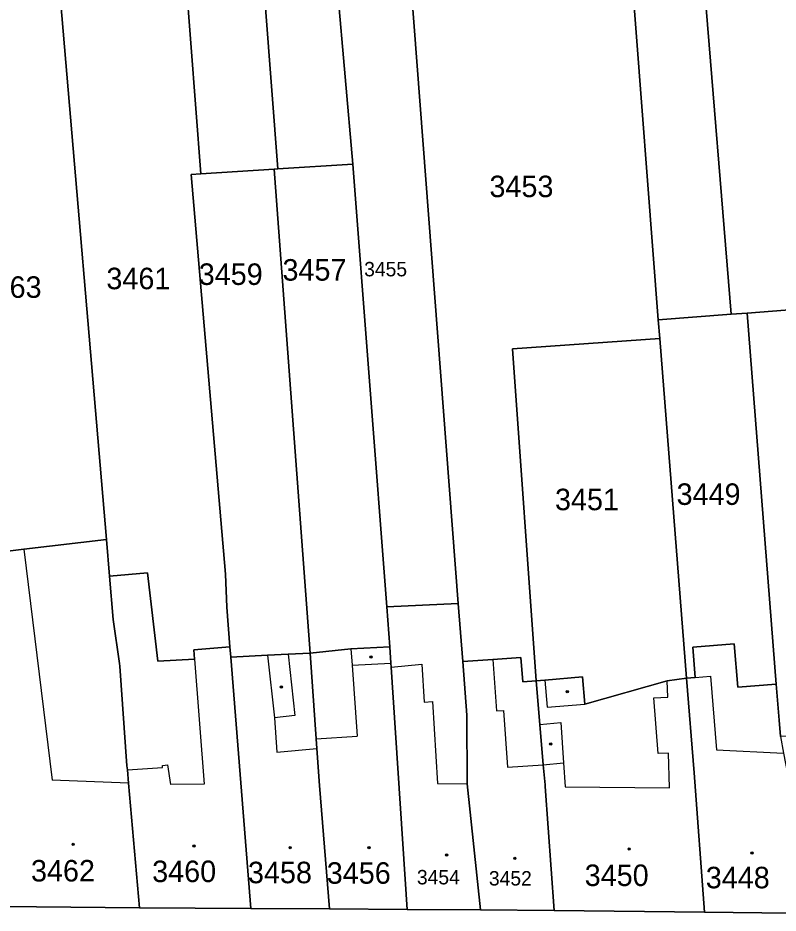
# Model space of a CAD drawing. Extents: x -596233 to -595156, y -1161235 to -1159375.
# Drawn here: x -595320.3 to -595260.2, y -1161186.1 to -1161115.4 of the extents above; entities that cross this region are included whole.
import ezdxf

# ---------------------------------------------------------------- set-up
doc = ezdxf.new("R2010")
doc.units = 0
for name, color, linetype in [('KN_CAR_KR', 7, 'Continuous'), ('KN_KULTURY', 7, 'Continuous'), ('KN_PARC_CIS_POZ', 7, 'Continuous'), ('KN_PARC_CIS_STAV', 7, 'Continuous'), ('KN_PARC_PLOCHA', 7, 'Continuous'), ('parcely_l', 7, 'Continuous')]:
    doc.layers.add(name, color=color, linetype=linetype)

msp = doc.modelspace()

# ---------------------------------------------------------------- linework, layer by layer
at = {"layer": 'KN_CAR_KR'}
for points in [[(-595319.87, -1161157.39), (-595317.63, -1161175.63)], [(-595300.61, -1161165.77), (-595300.05, -1161170.71)], [(-595298.97, -1161165.69), (-595298.45, -1161170.54)], [(-595294.01, -1161165.25), (-595293.92, -1161166.55)], [(-595306.36, -1161166.07), (-595305.6, -1161175.96)], [(-595293.92, -1161166.55), (-595290.85, -1161166.39)], [(-595293.92, -1161166.55), (-595293.51, -1161172.15)], [(-595290.83, -1161166.7), (-595288.41, -1161166.46)], [(-595288.41, -1161166.46), (-595288.22, -1161169.47)], [(-595282.78, -1161166.09), (-595282.5, -1161170.17)], [(-595278.68, -1161167.73), (-595278.5, -1161169.87)], [(-595268.95, -1161169.08), (-595269.01, -1161167.78)], [(-595266.79, -1161167.52), (-595265.59, -1161167.42)], [(-595265.59, -1161167.42), (-595265.12, -1161173.25)], [(-595270.05, -1161169.13), (-595268.95, -1161169.08)], [(-595269.71, -1161173.52), (-595270.05, -1161169.13)], [(-595288.22, -1161169.47), (-595287.57, -1161169.43)], [(-595287.57, -1161169.43), (-595287.15, -1161175.9)], [(-595278.5, -1161169.87), (-595275.51, -1161169.62)], [(-595298.45, -1161170.54), (-595300.05, -1161170.71)], [(-595300.05, -1161170.71), (-595299.86, -1161173.44)], [(-595282.5, -1161170.17), (-595281.95, -1161170.14)], [(-595281.95, -1161170.14), (-595281.64, -1161174.62)], [(-595279.07, -1161171.23), (-595277.42, -1161171.09)], [(-595277.42, -1161171.09), (-595277.2, -1161174.27)], [(-595296.75, -1161172.38), (-595293.51, -1161172.15)], [(-595299.86, -1161173.44), (-595296.69, -1161173.13)], [(-595268.89, -1161173.5), (-595269.71, -1161173.52)], [(-595268.82, -1161176.24), (-595268.89, -1161173.5)], [(-595265.12, -1161173.25), (-595259.81, -1161173.51)], [(-595278.8, -1161174.42), (-595277.2, -1161174.27)], [(-595277.2, -1161174.27), (-595277.07, -1161176.16)], [(-595311.68, -1161174.82), (-595308.89, -1161174.65)], [(-595308.9, -1161174.47), (-595308.48, -1161174.44)], [(-595308.89, -1161174.65), (-595308.9, -1161174.47)], [(-595308.23, -1161175.98), (-595308.48, -1161174.44)], [(-595281.64, -1161174.62), (-595278.8, -1161174.42)], [(-595311.59, -1161175.87), (-595317.63, -1161175.63)], [(-595305.6, -1161175.96), (-595308.23, -1161175.98)], [(-595287.15, -1161175.9), (-595284.81, -1161175.93)], [(-595277.07, -1161176.16), (-595268.82, -1161176.24)]]:
    msp.add_lwpolyline(points, dxfattribs=at)
at = {"layer": 'KN_KULTURY'}
for centre, radius in [((-595292.42, -1161165.91), 0.09), ((-595292.42, -1161165.91), 0.0398), ((-595299.5, -1161168.27), 0.09), ((-595299.5, -1161168.27), 0.0398), ((-595276.91, -1161168.65), 0.09), ((-595276.91, -1161168.65), 0.0398), ((-595278.21, -1161172.79), 0.09), ((-595278.21, -1161172.79), 0.0398), ((-595315.96, -1161180.72), 0.09), ((-595315.96, -1161180.72), 0.0398), ((-595306.42, -1161180.85), 0.09), ((-595306.42, -1161180.85), 0.0398), ((-595298.81, -1161180.98), 0.09), ((-595298.81, -1161180.98), 0.0398), ((-595292.58, -1161180.98), 0.09), ((-595292.58, -1161180.98), 0.0398), ((-595272.01, -1161181.08), 0.09), ((-595272.01, -1161181.08), 0.0398), ((-595262.31, -1161181.39), 0.09), ((-595262.31, -1161181.39), 0.0398), ((-595286.44, -1161181.56), 0.09), ((-595286.44, -1161181.56), 0.0398), ((-595281.05, -1161181.83), 0.09), ((-595281.05, -1161181.83), 0.0398)]:
    msp.add_circle(centre, radius, dxfattribs=at)
at = {"layer": 'KN_PARC_PLOCHA'}
for points in [[(-595304.62, -1161067.42), (-595303.89, -1161076.74), (-595300.77, -1161114.59), (-595299.79, -1161127.32), (-595300.07, -1161127.34), (-595305.86, -1161127.71), (-595307.05, -1161112.18), (-595310.71, -1161063.51), (-595311.39, -1161057.03), (-595307.78, -1161057.02), (-595305.44, -1161056.95), (-595305.26, -1161059.26)], [(-595256.85, -1161084.78), (-595253.5, -1161135.64), (-595253.34, -1161137.99), (-595262.69, -1161138.71), (-595263.94, -1161138.81), (-595268.33, -1161085.24), (-595269.13, -1161071.96), (-595265.53, -1161071.75), (-595265.67, -1161068.65), (-595265.92, -1161061.08), (-595260.03, -1161060.88), (-595258.33, -1161060.82)], [(-595298.3, -1161068.29), (-595297.65, -1161076.52), (-595295.06, -1161113.12), (-595293.85, -1161126.94), (-595299.79, -1161127.32), (-595300.77, -1161114.59), (-595303.89, -1161076.74), (-595304.62, -1161067.42), (-595299.83, -1161067.04), (-595299.72, -1161068.4)], [(-595263.94, -1161138.81), (-595269.72, -1161139.26), (-595271.86, -1161111.34), (-595272.58, -1161101.9), (-595273.65, -1161085.75), (-595268.33, -1161085.24)], [(-595269.72, -1161139.26), (-595269.6, -1161140.73), (-595281.23, -1161141.53), (-595279.36, -1161167.79), (-595280.42, -1161167.87), (-595280.57, -1161165.94), (-595282.78, -1161166.09), (-595285.17, -1161166.26), (-595285.52, -1161161.67), (-595289.24, -1161112.93), (-595283.42, -1161112.73), (-595271.86, -1161111.34)], [(-595305.86, -1161127.71), (-595306.64, -1161127.76), (-595303.92, -1161159.36), (-595303.82, -1161161.97), (-595303.57, -1161165.11), (-595306.42, -1161165.34), (-595306.36, -1161166.07), (-595309.26, -1161166.24), (-595310.09, -1161159.26), (-595313.08, -1161159.51), (-595313.33, -1161156.62), (-595317.04, -1161113.01), (-595312.1, -1161112.6), (-595307.05, -1161112.18)], [(-595313.33, -1161156.62), (-595319.87, -1161157.39), (-595324.37, -1161157.92), (-595329.11, -1161113.95), (-595322.45, -1161113.43), (-595317.04, -1161113.01)], [(-595285.52, -1161161.67), (-595291.18, -1161161.95), (-595293.85, -1161126.94), (-595295.06, -1161113.12), (-595289.24, -1161112.93)], [(-595297.24, -1161165.6), (-595298.97, -1161165.69), (-595300.61, -1161165.77), (-595303.51, -1161165.91), (-595303.57, -1161165.11), (-595303.82, -1161161.97), (-595303.92, -1161159.36), (-595306.64, -1161127.76), (-595305.86, -1161127.71), (-595300.07, -1161127.34)], [(-595291.18, -1161161.95), (-595290.94, -1161165.09), (-595294.01, -1161165.25), (-595297.24, -1161165.6), (-595300.07, -1161127.34), (-595299.79, -1161127.32), (-595293.85, -1161126.94)], [(-595251.06, -1161171.66), (-595252.28, -1161171.79), (-595260.06, -1161172.2), (-595260.16, -1161170.91), (-595260.38, -1161168.05), (-595262.69, -1161138.71), (-595253.34, -1161137.99)], [(-595260.38, -1161168.05), (-595263.42, -1161168.3), (-595263.7, -1161164.86), (-595266.99, -1161165.13), (-595266.79, -1161167.52), (-595267.48, -1161167.57), (-595269.6, -1161140.73), (-595269.72, -1161139.26), (-595263.94, -1161138.81), (-595262.69, -1161138.71)], [(-595267.48, -1161167.57), (-595269.01, -1161167.78), (-595275.51, -1161169.62), (-595275.69, -1161167.48), (-595278.68, -1161167.73), (-595279.36, -1161167.79), (-595281.23, -1161141.53), (-595269.6, -1161140.73)], [(-595313.08, -1161159.51), (-595312.79, -1161162.94), (-595312.31, -1161166.42), (-595312.28, -1161166.62), (-595311.71, -1161174.52), (-595311.68, -1161174.82), (-595311.59, -1161175.87), (-595310.72, -1161185.73), (-595321.57, -1161185.63), (-595323.66, -1161163.52), (-595324.37, -1161157.92), (-595319.87, -1161157.39), (-595313.33, -1161156.62)], [(-595303.57, -1161165.11), (-595303.51, -1161165.91), (-595301.92, -1161185.78), (-595310.72, -1161185.73), (-595311.59, -1161175.87), (-595311.68, -1161174.82), (-595311.71, -1161174.52), (-595312.28, -1161166.62), (-595312.31, -1161166.42), (-595312.79, -1161162.94), (-595313.08, -1161159.51), (-595310.09, -1161159.26), (-595309.26, -1161166.24), (-595306.36, -1161166.07), (-595306.42, -1161165.34)], [(-595285.17, -1161166.26), (-595284.84, -1161170.49), (-595284.81, -1161175.93), (-595283.76, -1161185.89), (-595289.55, -1161185.86), (-595290.83, -1161166.7), (-595290.85, -1161166.39), (-595290.94, -1161165.09), (-595291.18, -1161161.95), (-595285.52, -1161161.67)], [(-595289.55, -1161185.86), (-595295.7, -1161185.82), (-595296.48, -1161176.07), (-595296.69, -1161173.13), (-595296.75, -1161172.38), (-595297.24, -1161165.6), (-595294.01, -1161165.25), (-595290.94, -1161165.09), (-595290.85, -1161166.39), (-595290.83, -1161166.7)], [(-595260.38, -1161168.05), (-595260.16, -1161170.91), (-595260.06, -1161172.2), (-595259.81, -1161173.51), (-595259.32, -1161176.08), (-595259.25, -1161186.15), (-595266.07, -1161186.08), (-595266.88, -1161175.05), (-595267.48, -1161167.57), (-595266.79, -1161167.52), (-595266.99, -1161165.13), (-595263.7, -1161164.86), (-595263.42, -1161168.3)], [(-595295.7, -1161185.82), (-595301.92, -1161185.78), (-595303.51, -1161165.91), (-595300.61, -1161165.77), (-595298.97, -1161165.69), (-595297.24, -1161165.6), (-595296.75, -1161172.38), (-595296.69, -1161173.13), (-595296.48, -1161176.07)], [(-595279.36, -1161167.79), (-595279.07, -1161171.23), (-595278.8, -1161174.42), (-595278.66, -1161176), (-595278.65, -1161176.15), (-595277.93, -1161185.95), (-595283.76, -1161185.89), (-595284.81, -1161175.93), (-595284.84, -1161170.49), (-595285.17, -1161166.26), (-595282.78, -1161166.09), (-595280.57, -1161165.94), (-595280.42, -1161167.87)], [(-595267.48, -1161167.57), (-595266.88, -1161175.05), (-595266.07, -1161186.08), (-595277.93, -1161185.95), (-595278.65, -1161176.15), (-595278.66, -1161176), (-595278.8, -1161174.42), (-595279.07, -1161171.23), (-595279.36, -1161167.79), (-595278.68, -1161167.73), (-595275.69, -1161167.48), (-595275.51, -1161169.62), (-595269.01, -1161167.78)]]:
    msp.add_lwpolyline(points, close=True, dxfattribs=at)
msp.add_lwpolyline([(-595321.57, -1161185.63), (-595310.72, -1161185.73), (-595301.92, -1161185.78), (-595295.7, -1161185.82), (-595289.55, -1161185.86), (-595283.76, -1161185.89), (-595277.93, -1161185.95), (-595266.07, -1161186.08), (-595259.25, -1161186.15)], dxfattribs=at)
at = {"layer": 'parcely_l'}
for points in [[(-595304.62, -1161067.42), (-595303.89, -1161076.74), (-595300.77, -1161114.59), (-595299.79, -1161127.32)], [(-595263.94, -1161138.81), (-595268.33, -1161085.24)], [(-595271.86, -1161111.34), (-595269.72, -1161139.26)], [(-595305.86, -1161127.71), (-595307.05, -1161112.18)], [(-595317.04, -1161113.01), (-595313.33, -1161156.62)], [(-595293.85, -1161126.94), (-595295.06, -1161113.12)], [(-595285.52, -1161161.67), (-595289.24, -1161112.93)], [(-595300.07, -1161127.34), (-595305.86, -1161127.71)], [(-595300.07, -1161127.34), (-595299.79, -1161127.32)], [(-595297.24, -1161165.6), (-595300.07, -1161127.34)], [(-595299.79, -1161127.32), (-595293.85, -1161126.94)], [(-595293.85, -1161126.94), (-595291.18, -1161161.95)], [(-595305.86, -1161127.71), (-595306.64, -1161127.76), (-595303.92, -1161159.36), (-595303.82, -1161161.97), (-595303.57, -1161165.11)], [(-595253.34, -1161137.99), (-595262.69, -1161138.71)], [(-595263.94, -1161138.81), (-595269.72, -1161139.26)], [(-595262.69, -1161138.71), (-595263.94, -1161138.81)], [(-595262.69, -1161138.71), (-595260.38, -1161168.05)], [(-595269.72, -1161139.26), (-595269.6, -1161140.73)], [(-595269.6, -1161140.73), (-595281.23, -1161141.53), (-595279.36, -1161167.79)], [(-595267.48, -1161167.57), (-595269.6, -1161140.73)], [(-595313.33, -1161156.62), (-595319.87, -1161157.39), (-595324.37, -1161157.92)], [(-595313.33, -1161156.62), (-595313.08, -1161159.51)], [(-595303.57, -1161165.11), (-595306.42, -1161165.34), (-595306.36, -1161166.07), (-595309.26, -1161166.24), (-595310.09, -1161159.26), (-595313.08, -1161159.51)], [(-595313.08, -1161159.51), (-595312.79, -1161162.94), (-595312.31, -1161166.42), (-595312.28, -1161166.62), (-595311.71, -1161174.52), (-595311.68, -1161174.82), (-595311.59, -1161175.87), (-595310.72, -1161185.73)], [(-595291.18, -1161161.95), (-595285.52, -1161161.67)], [(-595291.18, -1161161.95), (-595290.94, -1161165.09)], [(-595285.17, -1161166.26), (-595285.52, -1161161.67)], [(-595303.51, -1161165.91), (-595303.57, -1161165.11)], [(-595290.94, -1161165.09), (-595294.01, -1161165.25), (-595297.24, -1161165.6)], [(-595290.94, -1161165.09), (-595290.85, -1161166.39), (-595290.83, -1161166.7), (-595289.55, -1161185.86)], [(-595267.48, -1161167.57), (-595266.79, -1161167.52), (-595266.99, -1161165.13), (-595263.7, -1161164.86), (-595263.42, -1161168.3), (-595260.38, -1161168.05)], [(-595303.51, -1161165.91), (-595300.61, -1161165.77), (-595298.97, -1161165.69), (-595297.24, -1161165.6)], [(-595297.24, -1161165.6), (-595296.75, -1161172.38), (-595296.69, -1161173.13), (-595296.48, -1161176.07), (-595295.7, -1161185.82)], [(-595301.92, -1161185.78), (-595303.51, -1161165.91)], [(-595279.36, -1161167.79), (-595280.42, -1161167.87), (-595280.57, -1161165.94), (-595282.78, -1161166.09), (-595285.17, -1161166.26)], [(-595283.76, -1161185.89), (-595284.81, -1161175.93), (-595284.84, -1161170.49), (-595285.17, -1161166.26)], [(-595279.36, -1161167.79), (-595278.68, -1161167.73), (-595275.69, -1161167.48), (-595275.51, -1161169.62), (-595269.01, -1161167.78), (-595267.48, -1161167.57)], [(-595277.93, -1161185.95), (-595278.65, -1161176.15), (-595278.66, -1161176), (-595278.8, -1161174.42), (-595279.07, -1161171.23), (-595279.36, -1161167.79)], [(-595267.48, -1161167.57), (-595266.88, -1161175.05), (-595266.07, -1161186.08)], [(-595260.38, -1161168.05), (-595260.16, -1161170.91), (-595260.06, -1161172.2)], [(-595321.57, -1161185.63), (-595310.72, -1161185.73)], [(-595310.72, -1161185.73), (-595301.92, -1161185.78)], [(-595301.92, -1161185.78), (-595295.7, -1161185.82)], [(-595295.7, -1161185.82), (-595289.55, -1161185.86)], [(-595289.55, -1161185.86), (-595283.76, -1161185.89)], [(-595283.76, -1161185.89), (-595277.93, -1161185.95)], [(-595277.93, -1161185.95), (-595266.07, -1161186.08)], [(-595266.07, -1161186.08), (-595259.25, -1161186.15)]]:
    msp.add_lwpolyline(points, dxfattribs=at)

# ---------------------------------------------------------------- texts
at = {"layer": 'KN_PARC_CIS_POZ'}
for s, height, p in [('3453', 1.7, (-595283.0566, -1161129.55)), ('3457', 1.7, (-595299.4166, -1161136.15)), ('3455', 1.14, (-595292.96, -1161135.81)), ('3461', 1.7, (-595313.3366, -1161136.83)), ('3459', 1.7, (-595306.0366, -1161136.49)), ('3463', 1.7, (-595323.5166, -1161137.51)), ('3449', 1.7, (-595268.2666, -1161153.88)), ('3451', 1.7, (-595277.8766, -1161154.3))]:
    msp.add_text(s, height=height, dxfattribs=at).set_placement(p)
at = {"layer": 'KN_PARC_CIS_STAV'}
for s, height, p in [('3462', 1.7, (-595319.2966, -1161183.65)), ('3460', 1.7, (-595309.7166, -1161183.7)), ('3458', 1.7, (-595302.1466, -1161183.79)), ('3456', 1.7, (-595295.9166, -1161183.83)), ('3454', 1.14, (-595288.79, -1161183.88)), ('3452', 1.14, (-595283.1, -1161183.97)), ('3450', 1.7, (-595275.5266, -1161184.01)), ('3448', 1.7, (-595265.9566, -1161184.19))]:
    msp.add_text(s, height=height, dxfattribs=at).set_placement(p)

doc.saveas('drawing.dxf')
